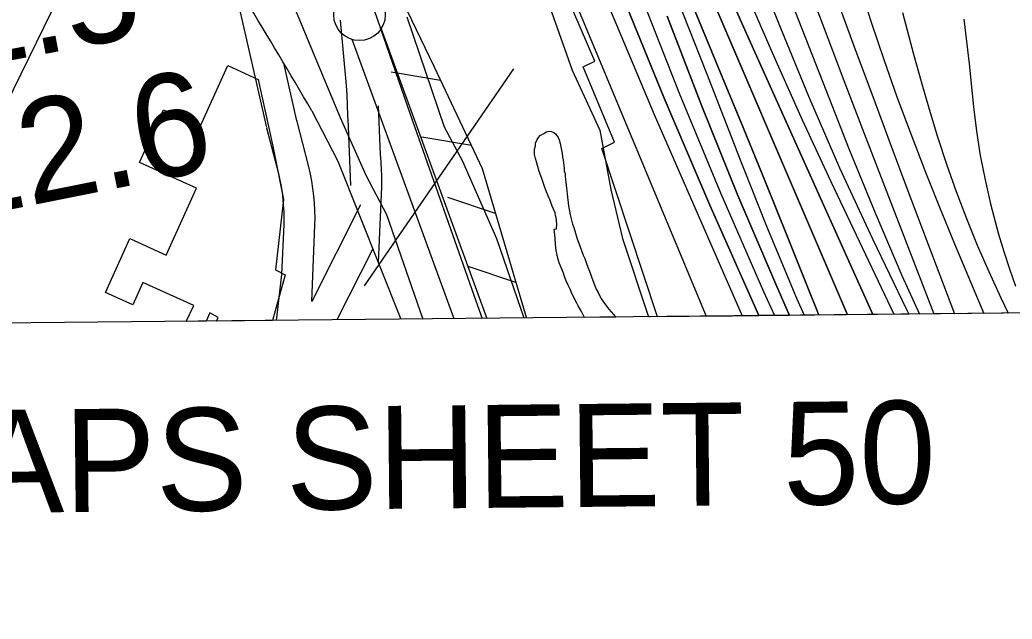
# Model space of a CAD drawing. Extents: x 3625074 to 3663148, y 511451 to 537151.
# Drawn here: x 3657959 to 3658924, y 516860 to 517442 of the extents above; entities that cross this region are included whole.
import ezdxf

# ---------------------------------------------------------------- set-up
doc = ezdxf.new("R2010")
doc.units = 0
for name, color, linetype in [('V-ANNO-TEXT', 7, 'Continuous'), ('V-BLDG-OTLN', 7, 'Continuous'), ('V-FLOD-BASE', 7, 'Continuous'), ('V-GRID-FRAM', 7, 'Continuous'), ('V-LEVE-TOET', 7, 'Continuous'), ('V-RIVR-EDGE', 7, 'Continuous'), ('V-ROAD-CNTR', 7, 'Continuous'), ('V-RRAP-FSHR', 7, 'Continuous'), ('V-RRAP-RVMT', 7, 'Continuous'), ('V-SITE-VEGE', 7, 'Continuous'), ('V-SURV-IDEN', 7, 'Continuous'), ('V-SURV-LINE', 7, 'Continuous'), ('V-TOPO-DPTH', 7, 'Continuous'), ('V-TOPO-MAJR', 7, 'Continuous'), ('V-TOPO-MINR', 7, 'Continuous'), ('V-TOPO-WATR', 7, 'Continuous'), ('V-UTIL-LINE', 7, 'Continuous')]:
    doc.layers.add(name, color=color, linetype=linetype)

msp = doc.modelspace()

# ---------------------------------------------------------------- linework, layer by layer
at = {"layer": 'V-BLDG-OTLN'}
for p, q in [((3658134.4, 517338.67), (3658161.24, 517397.86)), ((3658161.24, 517397.86), (3658190.96, 517384.39)), ((3658190.96, 517384.39), (3658205.15, 517319.37)), ((3658075.51, 517303.66), (3658098.73, 517354.85)), ((3658098.73, 517354.85), (3658134.4, 517338.67)), ((3658205.15, 517319.37), (3658215.46, 517267.82)), ((3658130.85, 517278.56), (3658075.51, 517303.66)), ((3658101.46, 517213.75), (3658130.85, 517278.56)), ((3658215.46, 517267.82), (3658207.76, 517199.46)), ((3658042.35, 517177.39), (3658066.11, 517229.78)), ((3658066.11, 517229.78), (3658101.46, 517213.75)), ((3658217.12, 517194.58), (3658204.65, 517150.1)), ((3658207.76, 517199.46), (3658217.12, 517194.58)), ((3658078.82, 517186.98), (3658068.99, 517165.31)), ((3658128.16, 517164.6), (3658078.82, 517186.98)), ((3658068.99, 517165.31), (3658042.35, 517177.39)), ((3658120.91, 517149.26), (3658128.16, 517164.6)), ((3658143.83, 517157.49), (3658140.22, 517149.46)), ((3658152.02, 517153.21), (3658143.83, 517157.49)), ((3658140.22, 517149.46), (3658120.91, 517149.26)), ((3658150.28, 517149.56), (3658152.02, 517153.21)), ((3658204.65, 517150.1), (3658150.28, 517149.56))]:
    msp.add_line(p, q, dxfattribs=at)
at = {"layer": 'V-FLOD-BASE'}
msp.add_lwpolyline([(3658301.05, 517459.12), (3658338.64, 517350.59), (3658402.22, 517169.28), (3658408.58, 517152.15)], dxfattribs=at)
at = {"layer": 'V-GRID-FRAM'}
msp.add_lwpolyline([(3629129.44, 535042.13), (3660791.61, 535359.9), (3660982.02, 517177.98), (3629303.98, 516860.05), (3629129.44, 535042.13)], dxfattribs=at)
at = {"layer": 'V-LEVE-TOET'}
for points in [[(3657886.57, 518618.39), (3657935.53, 518482.31), (3657956.38, 518392.2), (3657996.22, 518240.93), (3658033.53, 518113.91), (3658053.2, 517990.75), (3658071.5, 517823.33), (3658086.7, 517714.42), (3658099.94, 517661.64), (3658104.56, 517656.24), (3658120, 517649.86), (3658124.61, 517647.96), (3658133.48, 517644.3), (3658141.64, 517638.25), (3658155.62, 517627.38), (3658173.52, 517604.62), (3658187.16, 517574.27), (3658205.39, 517503.69), (3658228.62, 517447.77), (3658249, 517398.41), (3658270.53, 517347.25), (3658295.57, 517291.23), (3658315.56, 517253.09), (3658350.67, 517151.57)], [(3658449.3, 517152.56), (3658422.61, 517229.57), (3658389.69, 517304.55), (3658371.98, 517337.93), (3658335.48, 517444.85)]]:
    msp.add_lwpolyline(points, dxfattribs=at)
at = {"layer": 'V-RIVR-EDGE'}
msp.add_lwpolyline([(3658312.16, 518038.52), (3658333.1, 518012.65), (3658354.62, 517974.18), (3658364.72, 517931.53), (3658377.15, 517860.66), (3658374.63, 517813.84), (3658383.5, 517755.59), (3658388.2, 517715.35), (3658386.35, 517697.95), (3658400.65, 517651.69), (3658424.52, 517594.6), (3658445.96, 517524.91), (3658468.64, 517470.22), (3658496.06, 517393.31), (3658522.93, 517335.01), (3658533.6, 517277.36), (3658544.88, 517229.9), (3658569.91, 517154.8), (3658571.15, 517153.78)], dxfattribs=at)
at = {"layer": 'V-ROAD-CNTR'}
for p, q in [((3658199.21, 517337.55), (3658166.29, 517481.93)), ((3658228.45, 517344.22), (3658215.75, 517399.95))]:
    msp.add_line(p, q, dxfattribs=at)
for points in [[(3658081.66, 517633.52), (3658019.5, 517510.89), (3657840.92, 517146.45)], [(3658270.49, 517441.81), (3658276.47, 517378.57), (3658276.9, 517369.12), (3658277.34, 517359.29), (3658277.77, 517349.44), (3658278.19, 517339.57), (3658278.59, 517329.69), (3658280.5, 517281.41)], [(3658307.51, 517358.72), (3658309.32, 517311.45), (3658309.99, 517304.12), (3658310.45, 517296.12), (3658310.56, 517291.6), (3658310.65, 517288.11), (3658310.58, 517280.1), (3658307.51, 517206.48)], [(3658243.03, 517353.88), (3658268.38, 517304.85), (3658329.43, 517151.36)], [(3658242.8, 517168.54), (3658246.01, 517242.64), (3658246.07, 517249.81), (3658245.9, 517256.95), (3658245.5, 517264.09), (3658244.88, 517271.2), (3658244.04, 517278.3), (3658242.97, 517285.36), (3658241.68, 517292.38), (3658240.15, 517299.44), (3658228.34, 517344.67)], [(3658208.75, 517150.14), (3658213.91, 517194.86), (3658216.02, 517243.4), (3658216.06, 517249.57), (3658215.92, 517255.77), (3658215.57, 517261.95), (3658215.04, 517268.12), (3658214.3, 517274.27), (3658213.37, 517280.4), (3658212.26, 517286.49), (3658210.96, 517292.47), (3658199.32, 517337.09)], [(3658290.24, 517262.56), (3658242.8, 517168.54)], [(3658302.23, 517219.73), (3658267.41, 517150.73)]]:
    msp.add_lwpolyline(points, dxfattribs=at)
msp.add_arc((3650355.89, 512713.78), 9150.82, 30.468838, 32.049419, dxfattribs=at)
at = {"layer": 'V-RRAP-FSHR'}
for p, q in [((3658368.04, 517383.21), (3658319.89, 517391.36)), ((3658398.05, 517319.97), (3658349.9, 517328.12)), ((3658421.45, 517254.21), (3658375.16, 517269.74)), ((3658441.27, 517187.07), (3658394.98, 517202.61))]:
    msp.add_line(p, q, dxfattribs=at)
msp.add_lwpolyline([(3658175.57, 517819.54), (3658174.48, 517761.91), (3658186.15, 517717.94), (3658213.35, 517695.7), (3658242.45, 517666.37), (3658266.74, 517624.19), (3658285.81, 517565.03), (3658331.21, 517460.46), (3658361.75, 517396.45), (3658408.61, 517297.72), (3658451.22, 517153.37), (3658451.63, 517152.58)], dxfattribs=at)
at = {"layer": 'V-RRAP-RVMT'}
for p, q in [((3658517.81, 517402.02), (3658496.48, 517451.54)), ((3658506.78, 517396.54), (3658517.81, 517402.02)), ((3658537.23, 517323.31), (3658506.78, 517396.54)), ((3658524.65, 517317.2), (3658537.23, 517323.31)), ((3658578.91, 517153.86), (3658524.65, 517317.2)), ((3659146.94, 517159.56), (3658578.91, 517153.86))]:
    msp.add_line(p, q, dxfattribs=at)
at = {"layer": 'V-SITE-VEGE'}
for p, q in [((3658461.85, 517325.94), (3658463.18, 517327.93)), ((3658463.18, 517327.93), (3658465, 517329.9)), ((3658465, 517329.9), (3658468.35, 517331.83)), ((3658468.35, 517331.83), (3658470.93, 517333.52)), ((3658470.93, 517333.52), (3658473.72, 517333.95)), ((3658473.72, 517333.95), (3658475.74, 517333.64)), ((3658475.74, 517333.64), (3658477.99, 517332.82)), ((3658477.99, 517332.82), (3658479.97, 517331.24)), ((3658479.97, 517331.24), (3658482.4, 517327.88)), ((3658459.31, 517316.66), (3658460.16, 517319.92)), ((3658460.16, 517319.92), (3658460.24, 517322.45)), ((3658460.24, 517322.45), (3658461.85, 517325.94)), ((3658482.4, 517327.88), (3658483.35, 517325.58)), ((3658483.35, 517325.58), (3658484.25, 517322.01)), ((3658484.25, 517322.01), (3658486.25, 517312.34)), ((3658459.22, 517313.37), (3658459.31, 517316.66)), ((3658459.41, 517311.34), (3658459.22, 517313.37)), ((3658460.31, 517307.52), (3658459.41, 517311.34)), ((3658486.25, 517312.34), (3658486.65, 517308.79)), ((3658486.65, 517308.79), (3658487.33, 517305.99)), ((3658461.23, 517304.21), (3658460.31, 517307.52)), ((3658462.39, 517300.63), (3658461.23, 517304.21)), ((3658463.99, 517294.77), (3658462.39, 517300.63)), ((3658487.33, 517305.99), (3658488.12, 517298.12)), ((3658465.39, 517290.68), (3658463.99, 517294.77)), ((3658466.81, 517287.1), (3658465.39, 517290.68)), ((3658488.12, 517298.12), (3658488.29, 517295.08)), ((3658488.29, 517295.08), (3658488.98, 517292.79)), ((3658488.98, 517292.79), (3658489.16, 517290.25)), ((3658489.16, 517290.25), (3658489.57, 517286.95)), ((3658469.36, 517279.19), (3658466.81, 517287.1)), ((3658489.57, 517286.95), (3658489.75, 517284.42)), ((3658489.75, 517284.42), (3658490.34, 517278.58)), ((3658470.3, 517276.63), (3658469.36, 517279.19)), ((3658473.39, 517269.71), (3658470.3, 517276.63)), ((3658490.34, 517278.58), (3658490.77, 517276.04)), ((3658490.77, 517276.04), (3658490.94, 517273)), ((3658490.94, 517273), (3658492.38, 517261.58)), ((3658474.09, 517267.67), (3658473.39, 517269.71)), ((3658475.27, 517264.85), (3658474.09, 517267.67)), ((3658476.44, 517261.28), (3658475.27, 517264.85)), ((3658477.86, 517258.2), (3658476.44, 517261.28)), ((3658492.38, 517261.58), (3658494.15, 517252.92)), ((3658479.28, 517254.61), (3658477.86, 517258.2)), ((3658479.71, 517252.07), (3658479.28, 517254.61)), ((3658480.4, 517249.78), (3658479.71, 517252.07)), ((3658494.15, 517252.92), (3658496.42, 517243.75)), ((3658480.99, 517243.94), (3658480.4, 517249.78)), ((3658480.6, 517239.15), (3658480.99, 517243.94)), ((3658496.42, 517243.75), (3658497.59, 517240.43)), ((3658478.31, 517238.71), (3658480.6, 517239.15)), ((3658479.33, 517230.08), (3658478.31, 517238.71)), ((3658497.59, 517240.43), (3658500.81, 517229.46)), ((3658479.66, 517224), (3658479.33, 517230.08)), ((3658480.25, 517218.17), (3658479.66, 517224)), ((3658500.81, 517229.46), (3658502.46, 517225.11)), ((3658502.46, 517225.11), (3658503.62, 517221.54)), ((3658482.06, 517210.53), (3658480.25, 517218.17)), ((3658503.62, 517221.54), (3658506.68, 517213.61)), ((3658506.68, 517213.61), (3658508.1, 517210.28)), ((3658483.45, 517206.18), (3658482.06, 517210.53)), ((3658487.46, 517196.21), (3658483.45, 517206.18)), ((3658508.1, 517210.28), (3658509.98, 517205.42)), ((3658509.98, 517205.42), (3658511.15, 517201.85)), ((3658488.38, 517192.89), (3658487.46, 517196.21)), ((3658511.15, 517201.85), (3658512.81, 517198)), ((3658512.81, 517198), (3658514.68, 517192.64)), ((3658489.79, 517189.31), (3658488.38, 517192.89)), ((3658491.93, 517184.44), (3658489.79, 517189.31)), ((3658493.84, 517180.59), (3658491.93, 517184.44)), ((3658514.68, 517192.64), (3658517.97, 517183.94)), ((3658517.97, 517183.94), (3658519.39, 517180.61)), ((3658495.49, 517176.5), (3658493.84, 517180.59)), ((3658500.53, 517166.99), (3658495.49, 517176.5)), ((3658519.39, 517180.61), (3658521.31, 517177.27)), ((3658521.31, 517177.27), (3658523.94, 517171.88)), ((3658501.72, 517164.43), (3658500.53, 517166.99)), ((3658503.89, 517160.57), (3658501.72, 517164.43)), ((3658523.94, 517171.88), (3658526.12, 517168.53)), ((3658526.12, 517168.53), (3658528.31, 517165.43)), ((3658528.31, 517165.43), (3658531.73, 517161.04)), ((3658505.34, 517158.25), (3658503.89, 517160.57)), ((3658507.48, 517153.64), (3658505.34, 517158.25)), ((3658531.73, 517161.04), (3658533.93, 517158.44)), ((3658533.93, 517158.44), (3658536.13, 517156.1)), ((3658536.13, 517156.1), (3658538.3, 517153.45)), ((3658507.74, 517153.14), (3658507.48, 517153.64)), ((3658538.3, 517153.45), (3658507.74, 517153.14))]:
    msp.add_line(p, q, dxfattribs=at)
at = {"layer": 'V-SURV-LINE'}
for points in [[(3658310.21, 517433.37), (3658413.14, 517152.2)], [(3658381.31, 517151.88), (3658282.04, 517423.06)]]:
    msp.add_lwpolyline(points, dxfattribs=at)
msp.add_circle((3658289.26, 517446.97), 25, dxfattribs=at)
at = {"layer": 'V-TOPO-DPTH'}
for points in [[(3658111.34, 519234.6), (3658193.47, 518833.33), (3658221.89, 518703.02), (3658252.51, 518573.26), (3658286.44, 518444.33), (3658322.58, 518315.95), (3658391.64, 518082.13), (3658395, 518071.11), (3658398.48, 518060.13), (3658402.16, 518049.21), (3658405.95, 518038.33), (3658466.98, 517868.28), (3658481.96, 517827.42), (3658497.28, 517786.7), (3658513.15, 517746.17), (3658529.37, 517705.79), (3658545.96, 517665.55), (3658562.68, 517625.37), (3658579.6, 517585.27), (3658596.65, 517545.22), (3658763.64, 517155.71)], [(3658763.64, 517155.71), (3658596.65, 517545.22), (3658579.6, 517585.27), (3658562.68, 517625.37), (3658545.96, 517665.55), (3658529.37, 517705.79), (3658513.15, 517746.17), (3658497.28, 517786.7), (3658481.96, 517827.42), (3658466.98, 517868.28), (3658405.95, 518038.33), (3658402.16, 518049.21), (3658398.48, 518060.13), (3658395, 518071.11), (3658391.64, 518082.13), (3658322.58, 518315.95), (3658286.44, 518444.33), (3658252.51, 518573.26), (3658221.89, 518703.02), (3658193.47, 518833.33), (3658111.34, 519234.6)], [(3657890.61, 519160.02), (3657989.56, 518864.66), (3658037.58, 518721.47), (3658085.67, 518578.31), (3658133.86, 518435.18), (3658182.13, 518292.07), (3658261.43, 518057.2), (3658270.24, 518031.6), (3658279.24, 518006.06), (3658288.54, 517980.63), (3658298.03, 517955.28), (3658328.92, 517874.2), (3658354.49, 517808.56), (3658380.72, 517743.19), (3658407.92, 517678.21), (3658626.28, 517154.33), (3658677.21, 517154.85)], [(3658147.01, 518845.07), (3658367.61, 518093.18), (3658373.85, 518072.48), (3658380.31, 518051.86), (3658387.09, 518031.34), (3658394.08, 518010.88), (3658428.1, 517913.81), (3658438.67, 517884.37), (3658449.55, 517855.05), (3658460.88, 517825.9), (3658472.51, 517796.86), (3658484.39, 517767.92), (3658496.28, 517738.99), (3658508.2, 517710.06), (3658520.14, 517681.14), (3658640.2, 517390.68), (3658662.02, 517337.63), (3658683.7, 517284.52), (3658705.2, 517231.34), (3658726.56, 517178.11), (3658733.36, 517161.07), (3658735.69, 517155.43)], [(3658735.69, 517155.43), (3658733.36, 517161.07), (3658726.56, 517178.11), (3658705.2, 517231.34), (3658683.7, 517284.52), (3658662.02, 517337.63), (3658640.2, 517390.68), (3658520.14, 517681.14), (3658508.2, 517710.06), (3658496.28, 517738.99), (3658484.39, 517767.92), (3658472.51, 517796.86), (3658460.88, 517825.9), (3658449.55, 517855.05), (3658438.67, 517884.37), (3658428.1, 517913.81), (3658394.08, 518010.88), (3658387.09, 518031.34), (3658380.31, 518051.86), (3658373.85, 518072.48), (3658367.61, 518093.18), (3658147.01, 518845.07)], [(3658360.5, 518236.87), (3658377.14, 518179.87), (3658409.53, 518073.89), (3658410.74, 518070.07), (3658412, 518066.28), (3658413.33, 518062.51), (3658414.71, 518058.76), (3658504.95, 517820.88), (3658524.66, 517769.48), (3658544.61, 517718.17), (3658564.94, 517667.01), (3658585.51, 517615.95), (3658606.54, 517565.08), (3658627.95, 517514.37), (3658649.91, 517463.89), (3658672.24, 517413.58), (3658788.27, 517155.96)], [(3658788.27, 517155.96), (3658672.24, 517413.58), (3658649.91, 517463.89), (3658627.95, 517514.37), (3658606.54, 517565.08), (3658585.51, 517615.95), (3658564.94, 517667.01), (3658544.61, 517718.17), (3658524.66, 517769.48), (3658504.95, 517820.88), (3658414.71, 518058.76), (3658413.33, 518062.51), (3658412, 518066.28), (3658410.74, 518070.07), (3658409.53, 518073.89), (3658377.14, 518179.87), (3658360.5, 518236.87)], [(3658677.21, 517154.85), (3658629.7, 517262.16), (3658585.33, 517365.96), (3658542.76, 517470.47)], [(3658677.21, 517154.85), (3658629.7, 517262.16), (3658585.33, 517365.96), (3658542.76, 517470.47)], [(3658707.24, 517155.15), (3658693.76, 517185.38), (3658656.88, 517271.47), (3658621.92, 517358.36), (3658588.25, 517445.78)], [(3658588.25, 517445.78), (3658621.92, 517358.36), (3658656.88, 517271.47), (3658693.76, 517185.38), (3658707.24, 517155.15), (3658677.21, 517154.85)]]:
    msp.add_lwpolyline(points, dxfattribs=at)
at = {"layer": 'V-TOPO-MAJR'}
for points in [[(3658315.61, 518590.14), (3658421.26, 518083.69), (3658422.62, 518077.69), (3658424.11, 518071.72), (3658425.81, 518065.82), (3658427.65, 518059.94), (3658429.64, 518054.12), (3658431.7, 518048.32), (3658433.87, 518042.56), (3658436.11, 518036.83), (3658542.49, 517771.93), (3658567.12, 517710.66), (3658591.77, 517649.4), (3658616.47, 517588.15), (3658641.19, 517526.92), (3658666.47, 517465.92), (3658692.46, 517405.24), (3658719.52, 517345.03), (3658747.29, 517285.13), (3658808.47, 517156.16)], [(3658774.71, 517476.48), (3658786.37, 517439.94), (3658798.73, 517403.64), (3658811.58, 517367.49), (3658825.02, 517331.55), (3658838.79, 517295.74), (3658853.04, 517260.12), (3658867.62, 517224.63), (3658895.92, 517157.04)]]:
    msp.add_lwpolyline(points, dxfattribs=at)
at = {"layer": 'V-TOPO-MINR'}
for points in [[(3658111.34, 519234.6), (3658193.47, 518833.33), (3658221.89, 518703.02), (3658252.51, 518573.26), (3658286.44, 518444.33), (3658322.58, 518315.95), (3658391.64, 518082.13), (3658395, 518071.11), (3658398.48, 518060.13), (3658402.16, 518049.21), (3658405.95, 518038.33), (3658466.98, 517868.28), (3658481.96, 517827.42), (3658497.28, 517786.7), (3658513.15, 517746.17), (3658529.37, 517705.79), (3658545.96, 517665.55), (3658562.68, 517625.37), (3658579.6, 517585.27), (3658596.65, 517545.22), (3658763.64, 517155.71)], [(3657986.95, 519175.12), (3658322.31, 518049.69), (3658323.37, 518046.17), (3658324.43, 518042.64), (3658325.52, 518039.13), (3658326.61, 518035.61), (3658328.38, 518030), (3658328.6, 518029.29), (3658329.65, 518026.21), (3658330.46, 518024.14), (3658332.19, 518019.6), (3658332.97, 518017.3), (3658406.37, 517793.81), (3658445.02, 517681.51), (3658485.78, 517570.01), (3658529.67, 517459.71), (3658575.67, 517350.22), (3658661.09, 517154.68)], [(3657890.61, 519160.02), (3657989.56, 518864.66), (3658037.58, 518721.47), (3658085.67, 518578.31), (3658133.86, 518435.18), (3658182.13, 518292.07), (3658261.43, 518057.2), (3658270.24, 518031.6), (3658279.24, 518006.06), (3658288.54, 517980.63), (3658298.03, 517955.28), (3658328.92, 517874.2), (3658354.49, 517808.56), (3658380.72, 517743.19), (3658407.92, 517678.21), (3658626.28, 517154.33)], [(3658049.35, 519126.11), (3658354.54, 518099.03), (3658362.42, 518073.19), (3658370.53, 518047.42), (3658378.99, 518021.76), (3658387.7, 517996.18), (3658408.49, 517936.41), (3658416.93, 517912.76), (3658425.63, 517889.2), (3658434.71, 517865.79), (3658444.04, 517842.48), (3658453.56, 517819.23), (3658463.06, 517795.98), (3658472.55, 517772.72), (3658482.02, 517749.46), (3658539.11, 517609.18), (3658568.5, 517536.4), (3658597.63, 517463.51), (3658626.36, 517390.46), (3658654.83, 517317.31), (3658655.64, 517315.22), (3658684.28, 517243.37), (3658713.96, 517171.95), (3658721.31, 517155.29)], [(3658147.01, 518845.07), (3658367.61, 518093.18), (3658373.85, 518072.48), (3658380.31, 518051.86), (3658387.09, 518031.34), (3658394.08, 518010.88), (3658428.1, 517913.81), (3658438.67, 517884.37), (3658449.55, 517855.05), (3658460.88, 517825.9), (3658472.51, 517796.86), (3658484.39, 517767.92), (3658496.28, 517738.99), (3658508.2, 517710.06), (3658520.14, 517681.14), (3658640.2, 517390.68), (3658662.02, 517337.63), (3658683.7, 517284.52), (3658705.2, 517231.34), (3658726.56, 517178.11), (3658733.36, 517161.07), (3658735.69, 517155.43)], [(3658421.51, 518630.88), (3658503.02, 518141.74), (3658503.63, 518138.19), (3658504.25, 518134.65), (3658504.89, 518131.11), (3658505.55, 518127.58), (3658505.93, 518125.59), (3658506.44, 518123.06), (3658506.98, 518120.52), (3658507.56, 518118), (3658508.16, 518115.49), (3658509.32, 518110.9), (3658509.7, 518109.62), (3658618.67, 517775.82), (3658637.49, 517719.25), (3658656.75, 517662.82), (3658676.65, 517606.62), (3658696.98, 517550.57), (3658717.76, 517494.68), (3658738.72, 517438.85), (3658759.92, 517383.12), (3658781.3, 517327.46), (3658845.8, 517160.67), (3658847.46, 517156.55)], [(3658404.37, 518328.48), (3658444.01, 518144.19), (3658450.63, 518115.42), (3658457.8, 518086.8), (3658465.79, 518058.4), (3658474.33, 518030.14), (3658484.89, 517996.93), (3658499.53, 517952.32), (3658514.71, 517907.91), (3658530.71, 517863.78), (3658547.25, 517819.84), (3658585.36, 517721.4), (3658612.92, 517650.54), (3658640.63, 517579.73), (3658668.57, 517509.01), (3658696.66, 517438.36), (3658725.71, 517368.12), (3658755.87, 517298.38), (3658787.71, 517229.39), (3658820.67, 517160.9), (3658822.95, 517156.31)], [(3658360.5, 518236.87), (3658377.14, 518179.87), (3658409.53, 518073.89), (3658410.74, 518070.07), (3658412, 518066.28), (3658413.33, 518062.51), (3658414.71, 518058.76), (3658504.95, 517820.88), (3658524.66, 517769.48), (3658544.61, 517718.17), (3658564.94, 517667.01), (3658585.51, 517615.95), (3658606.54, 517565.08), (3658627.95, 517514.37), (3658649.91, 517463.89), (3658672.24, 517413.58), (3658788.27, 517155.96)], [(3658457.74, 518222.65), (3658479.89, 518125.86), (3658483.04, 518112.87), (3658486.39, 518099.93), (3658490.05, 518087.07), (3658493.93, 518074.27), (3658542.71, 517920.04), (3658565.19, 517850.93), (3658588.41, 517782.08), (3658612.75, 517713.61), (3658637.83, 517645.4), (3658663.62, 517577.44), (3658689.61, 517509.56), (3658715.89, 517441.79), (3658742.37, 517374.1), (3658765.21, 517316.09), (3658790.29, 517254.68), (3658816.39, 517193.72), (3658833.49, 517156.41)], [(3658561.75, 517468.55), (3658599.79, 517370.97), (3658640.13, 517274.3), (3658682, 517178.26), (3658692.47, 517155)], [(3658754.13, 517459.24), (3658771.01, 517413.44), (3658787.98, 517367.67), (3658805.08, 517321.94), (3658822.27, 517276.25), (3658867.41, 517156.75)], [(3658588.25, 517445.78), (3658621.92, 517358.36), (3658656.88, 517271.47), (3658693.76, 517185.38), (3658707.24, 517155.15)], [(3658816.88, 517449.18), (3658827.62, 517408.8), (3658834.94, 517382.27), (3658842.73, 517355.35), (3658850.96, 517328.56), (3658859.84, 517301.99), (3658869.15, 517275.55), (3658879.15, 517249.37), (3658889.63, 517223.39), (3658900.81, 517197.7), (3658912.46, 517172.21), (3658919.54, 517157.28)], [(3658876.66, 517442.86), (3658881.74, 517399.39), (3658885.85, 517357.79), (3658888.77, 517333.98), (3658892.4, 517310.29), (3658897.12, 517286.79), (3658902.56, 517263.43), (3658905.71, 517251.2), (3658910.38, 517234.12), (3658915.38, 517217.15), (3658920.89, 517200.33), (3658926.73, 517183.61)]]:
    msp.add_lwpolyline(points, dxfattribs=at)
at = {"layer": 'V-TOPO-WATR'}
msp.add_lwpolyline([(3658542.76, 517470.47), (3658585.33, 517365.96), (3658629.7, 517262.16), (3658677.21, 517154.85)], dxfattribs=at)
at = {"layer": 'V-UTIL-LINE'}
msp.add_line((3658294.11, 517183.87), (3658439.3, 517394.7), dxfattribs=at)

# ---------------------------------------------------------------- texts
at = {"layer": 'V-ANNO-TEXT'}
msp.add_text('OVERLAPS SHEET 50', height=100, rotation=0.57502, dxfattribs=at).set_placement((3657460.04, 516958.55))
at = {"layer": 'V-SURV-IDEN'}
for s, rotation, p in [('679+32.5', 10.68921, (3657530.05, 517323.45)), ('680+12.6', 11.30038, (3657600.44, 517188.05))]:
    msp.add_text(s, height=100, rotation=rotation, dxfattribs=at).set_placement(p)

doc.saveas('drawing.dxf')
